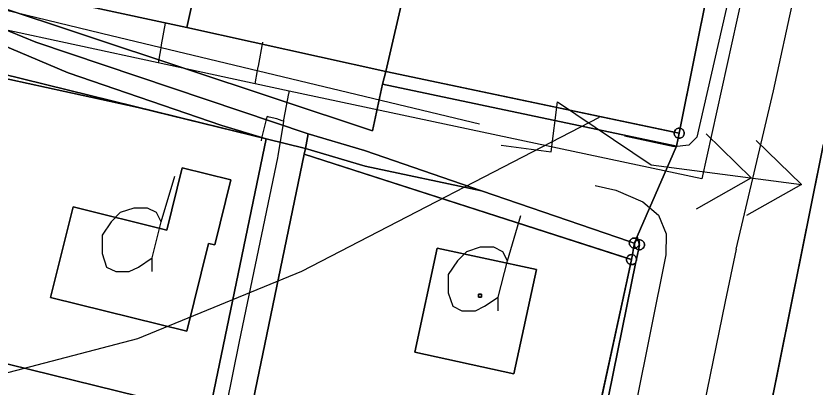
# Model space of a CAD drawing. Extents: x -645676 to -642474, y -1077513 to -1072613.
# Drawn here: x -644153.7 to -644074.5, y -1074830 to -1074793.2 of the extents above; entities that cross this region are included whole.
import ezdxf

# ---------------------------------------------------------------- set-up
doc = ezdxf.new("R2010")
doc.units = 0
for name, color, linetype in [('ELEKTRO', 7, 'Continuous'), ('KN', 7, 'Continuous'), ('KULTURY_STAV', 7, 'Continuous'), ('KULTURY_ZNACKY', 7, 'Continuous'), ('PLYNOVOD', 7, 'Continuous'), ('Silnice_II__t__dy_a_III__t__dy', 7, 'Continuous'), ('VRSTEVNICE', 7, 'Continuous')]:
    doc.layers.add(name, color=color, linetype=linetype)

# ---------------------------------------------------------------- blocks, each defined once
blk = doc.blocks.new('$431')
blk.add_line((0.63, 0.99), (0.9, 1.89))
blk.add_lwpolyline([(0.45, 0), (0.45, 0.27), (0.63, 0.99), (0.54, 1.17), (0.36, 1.26), (0.09, 1.26), (-0.18, 1.17), (-0.36, 0.99), (-0.54, 0.72), (-0.54, 0.36), (-0.45, 0.09), (-0.27, 0), (0, 0), (0.18, 0.09), (0.45, 0.27)])
blk = doc.blocks.new('6$6120')
for points in [[(-3, 0), (-2, 0), (-2, 1), (0, 0), (3, 0)], [(1, -0.75), (2, 0), (1, 0.75)], [(2, 0.75), (3, 0), (2, -0.75)]]:
    blk.add_lwpolyline(points)

msp = doc.modelspace()

# ---------------------------------------------------------------- linework, layer by layer
at = {"layer": 'ELEKTRO'}
msp.add_lwpolyline([(-644216.97, -1074777.53), (-644144.25, -1074795.17), (-644107.78, -1074803.92)], dxfattribs=at)
at = {"layer": 'KN'}
for points in [[(-644128.84, -1074758.67), (-644136.77, -1074794.38), (-644156.34, -1074790.16), (-644149.77, -1074760.47), (-644137.25, -1074763.12), (-644135.75, -1074756.06)], [(-644109.51, -1074765.98), (-644117.07, -1074798.76), (-644136.77, -1074794.38), (-644128.84, -1074758.67)], [(-644082.22, -1074776.06), (-644087.9, -1074804.37), (-644087.91, -1074804.37), (-644088, -1074804.36), (-644088.09, -1074804.37), (-644088.17, -1074804.39), (-644088.25, -1074804.43), (-644088.32, -1074804.48), (-644088.38, -1074804.54), (-644088.43, -1074804.61), (-644088.47, -1074804.69), (-644088.49, -1074804.76), (-644117.07, -1074798.76), (-644109.51, -1074765.98)], [(-644021.61, -1074853.49), (-644021.6, -1074853.49), (-644038.91, -1074969.11), (-644062.56, -1074941.13), (-644082.7, -1074916.14), (-644087.89, -1074898.15), (-644086.89, -1074871.43), (-644073.74, -1074806.08), (-644066.37, -1074782.1)], [(-644163.27, -1074788.66), (-644156.2, -1074792.07), (-644118.38, -1074804.62), (-644117.4, -1074800.01), (-644088.28, -1074806.14), (-644092.16, -1074815.1), (-644092.24, -1074815.29), (-644092.27, -1074815.28), (-644092.35, -1074815.26), (-644092.44, -1074815.25), (-644092.53, -1074815.26), (-644092.61, -1074815.28), (-644092.69, -1074815.32), (-644092.76, -1074815.37), (-644092.82, -1074815.43), (-644092.87, -1074815.5), (-644092.91, -1074815.58), (-644092.91, -1074815.59), (-644107.59, -1074810.56), (-644119.16, -1074806.56), (-644124.74, -1074804.92), (-644151.72, -1074795.85), (-644156.9, -1074793.72), (-644175.77, -1074785.96)], [(-644156.34, -1074790.16), (-644136.77, -1074794.38), (-644117.07, -1074798.76), (-644117.4, -1074800.01), (-644118.38, -1074804.62), (-644156.2, -1074792.07), (-644163.27, -1074788.66)], [(-644124.74, -1074804.92), (-644125, -1074806.39), (-644128.9, -1074805.43), (-644133.32, -1074804.09), (-644148.53, -1074798.86), (-644157.21, -1074795.21), (-644156.9, -1074793.72), (-644151.72, -1074795.85)], [(-644128.9, -1074805.43), (-644157.38, -1074798.41), (-644157.37, -1074798.38), (-644157.36, -1074798.29), (-644157.37, -1074798.2), (-644157.39, -1074798.12), (-644157.43, -1074798.04), (-644157.48, -1074797.97), (-644157.54, -1074797.91), (-644157.61, -1074797.86), (-644157.69, -1074797.82), (-644157.76, -1074797.8), (-644157.21, -1074795.21), (-644148.53, -1074798.86), (-644133.32, -1074804.09)], [(-644088.49, -1074804.76), (-644088.49, -1074804.77), (-644088.5, -1074804.86), (-644088.49, -1074804.95), (-644088.47, -1074805.03), (-644088.43, -1074805.11), (-644088.38, -1074805.18), (-644088.32, -1074805.24), (-644088.25, -1074805.29), (-644088.17, -1074805.33), (-644088.11, -1074805.35), (-644088.28, -1074806.14), (-644117.4, -1074800.01), (-644117.07, -1074798.76)], [(-644088.01, -1074804.86), (-644088.01, -1074804.87), (-644088, -1074804.87), (-644088.11, -1074805.35), (-644088.17, -1074805.33), (-644088.25, -1074805.29), (-644088.32, -1074805.24), (-644088.38, -1074805.18), (-644088.43, -1074805.11), (-644088.47, -1074805.03), (-644088.49, -1074804.95), (-644088.5, -1074804.86), (-644088.49, -1074804.77), (-644088.49, -1074804.76)], [(-644087.9, -1074804.37), (-644088, -1074804.85), (-644088.01, -1074804.85), (-644088.01, -1074804.86), (-644088.49, -1074804.76), (-644088.47, -1074804.69), (-644088.43, -1074804.61), (-644088.38, -1074804.54), (-644088.32, -1074804.48), (-644088.25, -1074804.43), (-644088.17, -1074804.39), (-644088.09, -1074804.37), (-644088, -1074804.36), (-644087.91, -1074804.37)], [(-644088.11, -1074805.35), (-644088, -1074804.87), (-644087.99, -1074804.87), (-644087.99, -1074804.86), (-644087.99, -1074804.85), (-644088, -1074804.85), (-644087.9, -1074804.37), (-644087.83, -1074804.39), (-644087.75, -1074804.43), (-644087.68, -1074804.48), (-644087.62, -1074804.54), (-644087.57, -1074804.61), (-644087.53, -1074804.69), (-644087.51, -1074804.77), (-644087.5, -1074804.86), (-644087.51, -1074804.95), (-644087.53, -1074805.03), (-644087.57, -1074805.11), (-644087.62, -1074805.18), (-644087.68, -1074805.24), (-644087.75, -1074805.29), (-644087.83, -1074805.33), (-644087.91, -1074805.35), (-644088, -1074805.36), (-644088.09, -1074805.35)], [(-644107.59, -1074810.56), (-644119.11, -1074808.13), (-644125, -1074806.39), (-644124.74, -1074804.92), (-644119.16, -1074806.56)], [(-644088, -1074804.86), (-644088, -1074804.87), (-644088.01, -1074804.87), (-644088.01, -1074804.86)], [(-644107.59, -1074810.56), (-644092.91, -1074815.59), (-644092.93, -1074815.66), (-644092.94, -1074815.75), (-644092.93, -1074815.84), (-644092.91, -1074815.92), (-644092.87, -1074816), (-644092.82, -1074816.07), (-644092.76, -1074816.13), (-644092.69, -1074816.18), (-644092.61, -1074816.22), (-644092.53, -1074816.24), (-644092.52, -1074816.24), (-644092.64, -1074816.9), (-644092.72, -1074816.89), (-644092.81, -1074816.9), (-644092.89, -1074816.92), (-644092.97, -1074816.96), (-644093.04, -1074817.01), (-644093.1, -1074817.07), (-644093.15, -1074817.14), (-644093.19, -1074817.22), (-644093.19, -1074817.24), (-644125.14, -1074806.93), (-644125, -1074806.39), (-644119.11, -1074808.13)], [(-644132.41, -1074809.48), (-644134, -1074815.94), (-644134.63, -1074815.78), (-644136.77, -1074824.47), (-644150.26, -1074821.16), (-644148.04, -1074812.17), (-644138.74, -1074814.46), (-644137.22, -1074808.3)], [(-644132.41, -1074809.48), (-644137.22, -1074808.3), (-644138.74, -1074814.46), (-644148.04, -1074812.17), (-644150.26, -1074821.16), (-644136.77, -1074824.47), (-644134.63, -1074815.78), (-644134, -1074815.94)], [(-644092.45, -1074815.75), (-644092.45, -1074815.76), (-644092.44, -1074815.76), (-644092.52, -1074816.24), (-644092.53, -1074816.24), (-644092.61, -1074816.22), (-644092.69, -1074816.18), (-644092.76, -1074816.13), (-644092.82, -1074816.07), (-644092.87, -1074816), (-644092.91, -1074815.92), (-644092.93, -1074815.84), (-644092.94, -1074815.75), (-644092.93, -1074815.66), (-644092.91, -1074815.59)], [(-644092.24, -1074815.29), (-644092.44, -1074815.74), (-644092.45, -1074815.74), (-644092.45, -1074815.75), (-644092.91, -1074815.59), (-644092.91, -1074815.58), (-644092.87, -1074815.5), (-644092.82, -1074815.43), (-644092.76, -1074815.37), (-644092.69, -1074815.32), (-644092.61, -1074815.28), (-644092.53, -1074815.26), (-644092.44, -1074815.25), (-644092.35, -1074815.26), (-644092.27, -1074815.28)], [(-644092.08, -1074815.41), (-644092.07, -1074815.44), (-644092.11, -1074815.45), (-644092.19, -1074815.49), (-644092.26, -1074815.54), (-644092.32, -1074815.6), (-644092.37, -1074815.67), (-644092.41, -1074815.75), (-644092.43, -1074815.83), (-644092.44, -1074815.92), (-644092.43, -1074816.01), (-644092.41, -1074816.09), (-644092.37, -1074816.17), (-644092.33, -1074816.24), (-644092.35, -1074816.24), (-644092.44, -1074816.25), (-644092.52, -1074816.24), (-644092.44, -1074815.76), (-644092.43, -1074815.76), (-644092.43, -1074815.75), (-644092.43, -1074815.74), (-644092.44, -1074815.74), (-644092.24, -1074815.29), (-644092.19, -1074815.32), (-644092.12, -1074815.37)], [(-644092.44, -1074815.75), (-644092.44, -1074815.76), (-644092.45, -1074815.76), (-644092.45, -1074815.75)], [(-644091.96, -1074815.86), (-644091.97, -1074815.92), (-644092.01, -1074816), (-644092.06, -1074816.07), (-644092.12, -1074816.13), (-644092.19, -1074816.18), (-644092.27, -1074816.22), (-644092.33, -1074816.24), (-644092.37, -1074816.17), (-644092.41, -1074816.09), (-644092.43, -1074816.01), (-644092.44, -1074815.92), (-644092.43, -1074815.83), (-644092.41, -1074815.75), (-644092.37, -1074815.67), (-644092.32, -1074815.6), (-644092.26, -1074815.54), (-644092.19, -1074815.49), (-644092.11, -1074815.45), (-644092.07, -1074815.44)], [(-644092.08, -1074815.41), (-644092.12, -1074815.37), (-644092.19, -1074815.32), (-644092.24, -1074815.29), (-644092.16, -1074815.1)], [(-644092.05, -1074815.43), (-644092.07, -1074815.44), (-644092.08, -1074815.41), (-644092.06, -1074815.43)], [(-644091.96, -1074815.86), (-644092.07, -1074815.44), (-644092.05, -1074815.43), (-644092.01, -1074815.5), (-644091.97, -1074815.58), (-644091.95, -1074815.66), (-644091.94, -1074815.75), (-644091.95, -1074815.84)], [(-644092.04, -1074816.41), (-644091.94, -1074815.93), (-644091.93, -1074815.93), (-644091.93, -1074815.92), (-644091.93, -1074815.91), (-644091.94, -1074815.91), (-644091.96, -1074815.86), (-644091.95, -1074815.84), (-644091.94, -1074815.75), (-644091.95, -1074815.66), (-644091.97, -1074815.58), (-644092.01, -1074815.5), (-644092.05, -1074815.43), (-644092.03, -1074815.43), (-644091.94, -1074815.42), (-644091.85, -1074815.43), (-644091.77, -1074815.45), (-644091.69, -1074815.49), (-644091.62, -1074815.54), (-644091.56, -1074815.6), (-644091.51, -1074815.67), (-644091.47, -1074815.75), (-644091.45, -1074815.83), (-644091.44, -1074815.92), (-644091.45, -1074816.01), (-644091.47, -1074816.09), (-644091.51, -1074816.17), (-644091.56, -1074816.24), (-644091.62, -1074816.3), (-644091.69, -1074816.35), (-644091.77, -1074816.39), (-644091.85, -1074816.41), (-644091.94, -1074816.42), (-644092.03, -1074816.41)], [(-644102.12, -1074818.37), (-644104.38, -1074828.7), (-644114.2, -1074826.57), (-644111.97, -1074816.25)], [(-644102.12, -1074818.37), (-644111.97, -1074816.25), (-644114.2, -1074826.57), (-644104.38, -1074828.7)], [(-644092.04, -1074816.41), (-644092.22, -1074817.35), (-644092.23, -1074817.3), (-644092.25, -1074817.22), (-644092.29, -1074817.14), (-644092.34, -1074817.07), (-644092.4, -1074817.01), (-644092.47, -1074816.96), (-644092.55, -1074816.92), (-644092.63, -1074816.9), (-644092.64, -1074816.9), (-644092.52, -1074816.24), (-644092.44, -1074816.25), (-644092.35, -1074816.24), (-644092.33, -1074816.24), (-644092.32, -1074816.24), (-644092.26, -1074816.3), (-644092.19, -1074816.35), (-644092.11, -1074816.39)], [(-644091.94, -1074815.91), (-644091.95, -1074815.91), (-644091.95, -1074815.92), (-644091.95, -1074815.93), (-644091.94, -1074815.93), (-644092.04, -1074816.41), (-644092.11, -1074816.39), (-644092.19, -1074816.35), (-644092.26, -1074816.3), (-644092.32, -1074816.24), (-644092.33, -1074816.24), (-644092.27, -1074816.22), (-644092.19, -1074816.18), (-644092.12, -1074816.13), (-644092.06, -1074816.07), (-644092.01, -1074816), (-644091.97, -1074815.92), (-644091.96, -1074815.86)], [(-644091.94, -1074815.93), (-644091.95, -1074815.93), (-644091.95, -1074815.92), (-644091.95, -1074815.91), (-644091.94, -1074815.91), (-644091.94, -1074815.92)], [(-644092.73, -1074817.39), (-644092.73, -1074817.4), (-644092.72, -1074817.4), (-644092.83, -1074817.88), (-644092.89, -1074817.86), (-644092.97, -1074817.82), (-644093.04, -1074817.77), (-644093.1, -1074817.71), (-644093.15, -1074817.64), (-644093.19, -1074817.56), (-644093.21, -1074817.48), (-644093.22, -1074817.39), (-644093.21, -1074817.3), (-644093.19, -1074817.24)], [(-644092.64, -1074816.9), (-644092.72, -1074817.38), (-644092.73, -1074817.38), (-644092.73, -1074817.39), (-644093.19, -1074817.24), (-644093.19, -1074817.22), (-644093.15, -1074817.14), (-644093.1, -1074817.07), (-644093.04, -1074817.01), (-644092.97, -1074816.96), (-644092.89, -1074816.92), (-644092.81, -1074816.9), (-644092.72, -1074816.89)], [(-644092.22, -1074817.35), (-644092.26, -1074817.54), (-644092.28, -1074817.61), (-644092.29, -1074817.64), (-644092.34, -1074817.71), (-644092.4, -1074817.77), (-644092.47, -1074817.82), (-644092.55, -1074817.86), (-644092.63, -1074817.88), (-644092.72, -1074817.89), (-644092.81, -1074817.88), (-644092.83, -1074817.88), (-644092.72, -1074817.4), (-644092.71, -1074817.4), (-644092.71, -1074817.39), (-644092.71, -1074817.38), (-644092.72, -1074817.38), (-644092.64, -1074816.9), (-644092.63, -1074816.9), (-644092.55, -1074816.92), (-644092.47, -1074816.96), (-644092.4, -1074817.01), (-644092.34, -1074817.07), (-644092.29, -1074817.14), (-644092.25, -1074817.22), (-644092.23, -1074817.3)], [(-644092.72, -1074817.39), (-644092.73, -1074817.39), (-644092.73, -1074817.38), (-644092.72, -1074817.38)], [(-644092.72, -1074817.39), (-644092.72, -1074817.4), (-644092.73, -1074817.4), (-644092.73, -1074817.39)], [(-644092.28, -1074817.61), (-644092.26, -1074817.54), (-644092.22, -1074817.35), (-644092.22, -1074817.39), (-644092.23, -1074817.48), (-644092.25, -1074817.56)], [(-644097.25, -1074842.03), (-644097.26, -1074842.03), (-644097.35, -1074842.02), (-644097.44, -1074842.03), (-644097.52, -1074842.05), (-644097.6, -1074842.09), (-644097.65, -1074842.12), (-644097.66, -1074842.1), (-644097.7, -1074842.02), (-644097.75, -1074841.95), (-644097.81, -1074841.89), (-644097.88, -1074841.84), (-644097.96, -1074841.8), (-644098.02, -1074841.78), (-644092.83, -1074817.88), (-644092.81, -1074817.88), (-644092.72, -1074817.89), (-644092.63, -1074817.88), (-644092.55, -1074817.86), (-644092.47, -1074817.82), (-644092.4, -1074817.77), (-644092.34, -1074817.71), (-644092.29, -1074817.64), (-644092.28, -1074817.61)], [(-644107.59, -1074821.11), (-644107.89, -1074821.11), (-644107.89, -1074820.81), (-644107.59, -1074820.81)], [(-644107.59, -1074821.11), (-644107.59, -1074820.81), (-644107.89, -1074820.81), (-644107.89, -1074821.11)]]:
    msp.add_lwpolyline(points, close=True, dxfattribs=at)
for points in [[(-644097.25, -1074842.03), (-644092.28, -1074817.61), (-644092.25, -1074817.56), (-644092.23, -1074817.48), (-644092.22, -1074817.39), (-644092.22, -1074817.35), (-644092.04, -1074816.41), (-644092.03, -1074816.41), (-644091.94, -1074816.42), (-644091.85, -1074816.41), (-644091.77, -1074816.39), (-644091.69, -1074816.35), (-644091.62, -1074816.3), (-644091.56, -1074816.24), (-644091.51, -1074816.17), (-644091.47, -1074816.09), (-644091.45, -1074816.01), (-644091.44, -1074815.92), (-644091.45, -1074815.83), (-644091.47, -1074815.75), (-644091.51, -1074815.67), (-644091.56, -1074815.6), (-644091.62, -1074815.54), (-644091.69, -1074815.49), (-644091.77, -1074815.45), (-644091.85, -1074815.43), (-644091.94, -1074815.42), (-644092.03, -1074815.43), (-644092.05, -1074815.43), (-644092.06, -1074815.43), (-644092.08, -1074815.41), (-644092.16, -1074815.1), (-644088.28, -1074806.14), (-644088.11, -1074805.35), (-644088.09, -1074805.35), (-644088, -1074805.36), (-644087.91, -1074805.35), (-644087.83, -1074805.33), (-644087.75, -1074805.29), (-644087.68, -1074805.24), (-644087.62, -1074805.18), (-644087.57, -1074805.11), (-644087.53, -1074805.03), (-644087.51, -1074804.95), (-644087.5, -1074804.86), (-644087.51, -1074804.77), (-644087.53, -1074804.69), (-644087.57, -1074804.61), (-644087.62, -1074804.54), (-644087.68, -1074804.48), (-644087.75, -1074804.43), (-644087.83, -1074804.39), (-644087.9, -1074804.37), (-644082.22, -1074776.06)], [(-644157.38, -1074798.41), (-644128.9, -1074805.43), (-644134.45, -1074832.18), (-644134.46, -1074832.18), (-644134.55, -1074832.17), (-644134.64, -1074832.18), (-644134.72, -1074832.2), (-644134.8, -1074832.24), (-644134.87, -1074832.29), (-644134.93, -1074832.35), (-644134.98, -1074832.42), (-644135.02, -1074832.5), (-644135.03, -1074832.55), (-644163.1, -1074825.65)], [(-644134.45, -1074832.18), (-644128.9, -1074805.43), (-644125, -1074806.39), (-644125.14, -1074806.93), (-644130.21, -1074831.35)], [(-644088, -1074804.85), (-644088, -1074804.86), (-644088.01, -1074804.86), (-644088.01, -1074804.85), (-644088, -1074804.85)], [(-644088, -1074804.87), (-644088, -1074804.86), (-644088, -1074804.85), (-644087.99, -1074804.85), (-644087.99, -1074804.86), (-644087.99, -1074804.87), (-644088, -1074804.87)], [(-644073.74, -1074806.08), (-644086.89, -1074871.43)], [(-644130.21, -1074831.35), (-644125.14, -1074806.93), (-644093.19, -1074817.24), (-644093.21, -1074817.3), (-644093.22, -1074817.39), (-644093.21, -1074817.48), (-644093.19, -1074817.56), (-644093.15, -1074817.64), (-644093.1, -1074817.71), (-644093.04, -1074817.77), (-644092.97, -1074817.82), (-644092.89, -1074817.86), (-644092.83, -1074817.88), (-644098.02, -1074841.78)], [(-644092.44, -1074815.74), (-644092.44, -1074815.75), (-644092.45, -1074815.75), (-644092.45, -1074815.74), (-644092.44, -1074815.74)], [(-644092.44, -1074815.76), (-644092.44, -1074815.75), (-644092.44, -1074815.74), (-644092.43, -1074815.74), (-644092.43, -1074815.75), (-644092.43, -1074815.76), (-644092.44, -1074815.76)], [(-644091.94, -1074815.93), (-644091.94, -1074815.92), (-644091.94, -1074815.91), (-644091.93, -1074815.91), (-644091.93, -1074815.92), (-644091.93, -1074815.93), (-644091.94, -1074815.93)], [(-644092.72, -1074817.4), (-644092.72, -1074817.39), (-644092.72, -1074817.38), (-644092.71, -1074817.38), (-644092.71, -1074817.39), (-644092.71, -1074817.4), (-644092.72, -1074817.4)], [(-644163.1, -1074825.65), (-644135.03, -1074832.55), (-644135.04, -1074832.58), (-644135.05, -1074832.67), (-644135.04, -1074832.76), (-644135.02, -1074832.84), (-644134.98, -1074832.92), (-644134.93, -1074832.99), (-644134.87, -1074833.05), (-644134.8, -1074833.1), (-644134.72, -1074833.14), (-644134.65, -1074833.16), (-644139.2, -1074855.08), (-644139.21, -1074855.08), (-644139.3, -1074855.07), (-644139.39, -1074855.08), (-644139.47, -1074855.1), (-644139.55, -1074855.14), (-644139.62, -1074855.19), (-644139.68, -1074855.25), (-644139.73, -1074855.32), (-644139.77, -1074855.4), (-644139.78, -1074855.45), (-644167.92, -1074848.53)]]:
    msp.add_lwpolyline(points, dxfattribs=at)
at = {"layer": 'KULTURY_STAV'}
for points in [[(-644156.34, -1074790.16), (-644136.77, -1074794.38), (-644117.07, -1074798.76), (-644088, -1074804.86), (-644085.15, -1074790.67), (-644082.31, -1074776.51), (-644082.22, -1074776.06), (-644081.58, -1074770.38), (-644081.38, -1074768.58), (-644079.71, -1074753.89), (-644079.35, -1074742.21), (-644079.93, -1074733.36), (-644081, -1074727.47), (-644084.34, -1074713.78), (-644085.34, -1074709.71), (-644087.77, -1074699.8), (-644088.1, -1074698.46), (-644089.58, -1074692.41), (-644090.39, -1074689.09), (-644094.88, -1074670.61)], [(-644049.58, -1074681.9), (-644052.1, -1074692.18), (-644053.2, -1074696.65), (-644054.62, -1074704.4), (-644049.86, -1074713.19), (-644030.63, -1074748.76), (-644033.82, -1074752.54), (-644052.59, -1074713.12), (-644055.5, -1074737.54), (-644033.82, -1074752.54), (-644037.42, -1074756.98), (-644049.36, -1074746.11), (-644060.19, -1074738.58), (-644060.59, -1074747.16), (-644061.72, -1074761.45), (-644063.91, -1074771.17), (-644065.69, -1074779.09), (-644066.37, -1074782.1), (-644069.8, -1074793.25), (-644073.74, -1074806.08), (-644076.95, -1074822.05), (-644086.89, -1074871.43)], [(-644129.85, -1074683.06), (-644131.74, -1074690.84), (-644121.51, -1074691.33), (-644124.9, -1074708.06), (-644127.33, -1074718.82), (-644084.34, -1074713.78), (-644081, -1074727.47), (-644079.93, -1074733.36), (-644079.35, -1074742.21), (-644079.71, -1074753.89), (-644108.45, -1074743.08), (-644108.7, -1074743.74), (-644109.99, -1074747.1), (-644101.68, -1074750.29), (-644097.47, -1074754.1), (-644100.06, -1074766.32), (-644089.73, -1074768.59), (-644081.58, -1074770.38), (-644082.22, -1074776.06), (-644088, -1074804.86), (-644117.07, -1074798.76), (-644136.77, -1074794.38), (-644156.34, -1074790.16)], [(-644095.63, -1074938.05), (-644092.57, -1074919.06), (-644092.63, -1074904.4), (-644091.3, -1074902.49), (-644087.89, -1074898.15), (-644086.89, -1074871.43), (-644073.74, -1074806.08), (-644066.37, -1074782.1), (-644061.72, -1074761.45), (-644060.59, -1074747.16), (-644060.19, -1074738.58), (-644049.36, -1074746.11), (-644037.42, -1074756.98), (-644033.82, -1074752.54), (-644030.63, -1074748.76), (-644019.09, -1074732.87), (-644008.32, -1074716.63), (-644001.9, -1074706.23)], [(-644178.41, -1074896), (-644145.8, -1074906.56), (-644112.98, -1074917.2), (-644112.78, -1074915.7), (-644110.56, -1074899.34), (-644108.95, -1074891.93), (-644103.54, -1074867.1), (-644098.13, -1074842.27), (-644093.06, -1074818.94), (-644092.72, -1074817.39), (-644125.14, -1074806.93), (-644125, -1074806.39), (-644128.9, -1074805.43), (-644141.58, -1074802.3), (-644157.96, -1074798.75)], [(-644157.96, -1074798.75), (-644141.58, -1074802.3), (-644128.9, -1074805.43), (-644125, -1074806.39), (-644125.14, -1074806.93), (-644092.72, -1074817.39), (-644098.13, -1074842.27), (-644103.54, -1074867.1), (-644108.95, -1074891.93), (-644110.56, -1074899.34), (-644112.78, -1074915.7), (-644112.98, -1074917.2), (-644145.8, -1074906.56), (-644178.41, -1074896)], [(-644137.22, -1074808.3), (-644132.41, -1074809.48), (-644134, -1074815.94), (-644134.63, -1074815.78), (-644136.77, -1074824.47), (-644150.26, -1074821.16), (-644148.04, -1074812.17), (-644138.74, -1074814.46), (-644137.22, -1074808.3)], [(-644137.22, -1074808.3), (-644138.74, -1074814.46), (-644148.04, -1074812.17), (-644150.26, -1074821.16), (-644136.77, -1074824.47), (-644134.63, -1074815.78), (-644134, -1074815.94), (-644132.41, -1074809.48), (-644137.22, -1074808.3)], [(-644111.97, -1074816.25), (-644102.12, -1074818.37), (-644104.38, -1074828.7), (-644114.2, -1074826.57), (-644111.97, -1074816.25)], [(-644111.97, -1074816.25), (-644114.2, -1074826.57), (-644104.38, -1074828.7), (-644102.12, -1074818.37), (-644111.97, -1074816.25)]]:
    msp.add_lwpolyline(points, dxfattribs=at)
at = {"layer": 'PLYNOVOD'}
for p, q in [((-644139.62, -1074797.88), (-644175.06, -1074790.21)), ((-644081.74, -1074791.11), (-644085.77, -1074809.39)), ((-644138.92, -1074793.95), (-644139.3, -1074796.11)), ((-644129.68, -1074798.21), (-644129.25, -1074795.83)), ((-644139.39, -1074796.59), (-644139.62, -1074797.88)), ((-644139.36, -1074796.41), (-644139.39, -1074796.59)), ((-644139.3, -1074796.11), (-644139.36, -1074796.41)), ((-644130, -1074799.98), (-644139.62, -1074797.88)), ((-644129.76, -1074798.65), (-644129.69, -1074798.29)), ((-644129.69, -1074798.29), (-644129.68, -1074798.21)), ((-644130, -1074799.98), (-644129.76, -1074798.65)), ((-644126.63, -1074800.71), (-644130, -1074799.98)), ((-644126.65, -1074800.85), (-644126.63, -1074800.71)), ((-644085.77, -1074809.39), (-644126.63, -1074800.71)), ((-644127.15, -1074803.55), (-644126.66, -1074800.93)), ((-644126.66, -1074800.93), (-644126.65, -1074800.85)), ((-644128.92, -1074803.49), (-644129.39, -1074805.36)), ((-644128.8, -1074803.2), (-644128.92, -1074803.48)), ((-644128.92, -1074803.48), (-644128.92, -1074803.49)), ((-644128.63, -1074803.27), (-644128.8, -1074803.2)), ((-644128.6, -1074803.27), (-644128.63, -1074803.27)), ((-644127.87, -1074803.45), (-644128.6, -1074803.27)), ((-644127.33, -1074803.64), (-644127.87, -1074803.45)), ((-644127.71, -1074807.09), (-644127.21, -1074803.89)), ((-644127.17, -1074803.68), (-644127.33, -1074803.64)), ((-644127.21, -1074803.89), (-644127.17, -1074803.68)), ((-644127.17, -1074803.68), (-644127.15, -1074803.55)), ((-644129.39, -1074805.36), (-644129.42, -1074805.63)), ((-644127.75, -1074807.29), (-644127.71, -1074807.09)), ((-644131.55, -1074825.5), (-644127.75, -1074807.29)), ((-644136.11, -1074848.2), (-644131.55, -1074825.5))]:
    msp.add_line(p, q, dxfattribs=at)
at = {"layer": 'Silnice_II__t__dy_a_III__t__dy'}
for p, q in [((-644081.11, -1074782.84), (-644086.25, -1074805.26)), ((-644078.66, -1074800.66), (-644075.31, -1074785.25)), ((-644082.36, -1074816.37), (-644078.66, -1074800.66)), ((-644088.51, -1074806.22), (-644093.41, -1074805.17)), ((-644086.25, -1074805.26), (-644087.03, -1074806.06)), ((-644087.03, -1074806.06), (-644088.51, -1074806.22)), ((-644096.32, -1074810.06), (-644094.29, -1074810.5)), ((-644094.29, -1074810.5), (-644091.61, -1074811.65)), ((-644091.61, -1074811.65), (-644090.04, -1074812.98)), ((-644090.04, -1074812.98), (-644089.29, -1074814.85)), ((-644089.29, -1074814.85), (-644089.31, -1074816.92)), ((-644082.36, -1074816.37), (-644083.45, -1074821.54)), ((-644089.31, -1074816.92), (-644094.66, -1074843.33)), ((-644083.45, -1074821.54), (-644087.81, -1074842.88))]:
    msp.add_line(p, q, dxfattribs=at)
at = {"layer": 'VRSTEVNICE'}
msp.add_lwpolyline([(-644341.72, -1075087.28), (-644339.72, -1075081.3), (-644335.17, -1075059.36), (-644329.33, -1075041.42), (-644324.77, -1075021.48), (-644324.49, -1075011.51), (-644328.47, -1074979.61), (-644325.77, -1074972.2), (-644325.77, -1074969.78), (-644313.23, -1074944), (-644305.12, -1074930.04), (-644290.3, -1074909.39), (-644274.07, -1074890.74), (-644251.42, -1074868.66), (-644243.88, -1074862.4), (-644230.77, -1074853.28), (-644217.1, -1074845.87), (-644195.74, -1074837.76), (-644165.83, -1074830.64), (-644162.98, -1074830.78), (-644141.62, -1074825.22), (-644125.38, -1074818.53), (-644095.88, -1074803.28)], dxfattribs=at)

# ---------------------------------------------------------------- block references
at = {"layer": 'ELEKTRO', "xscale": 4.999999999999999, "yscale": 5, "rotation": -7.440560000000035}
msp.add_blockref('6$6120', (-644090.77, -1074808), dxfattribs=at)
at = {"layer": 'KULTURY_ZNACKY', "xscale": 5, "yscale": 5}
for p in [(-644142.47, -1074818.58), (-644108.17, -1074822.47)]:
    msp.add_blockref('$431', p, dxfattribs=at)

doc.saveas('drawing.dxf')
